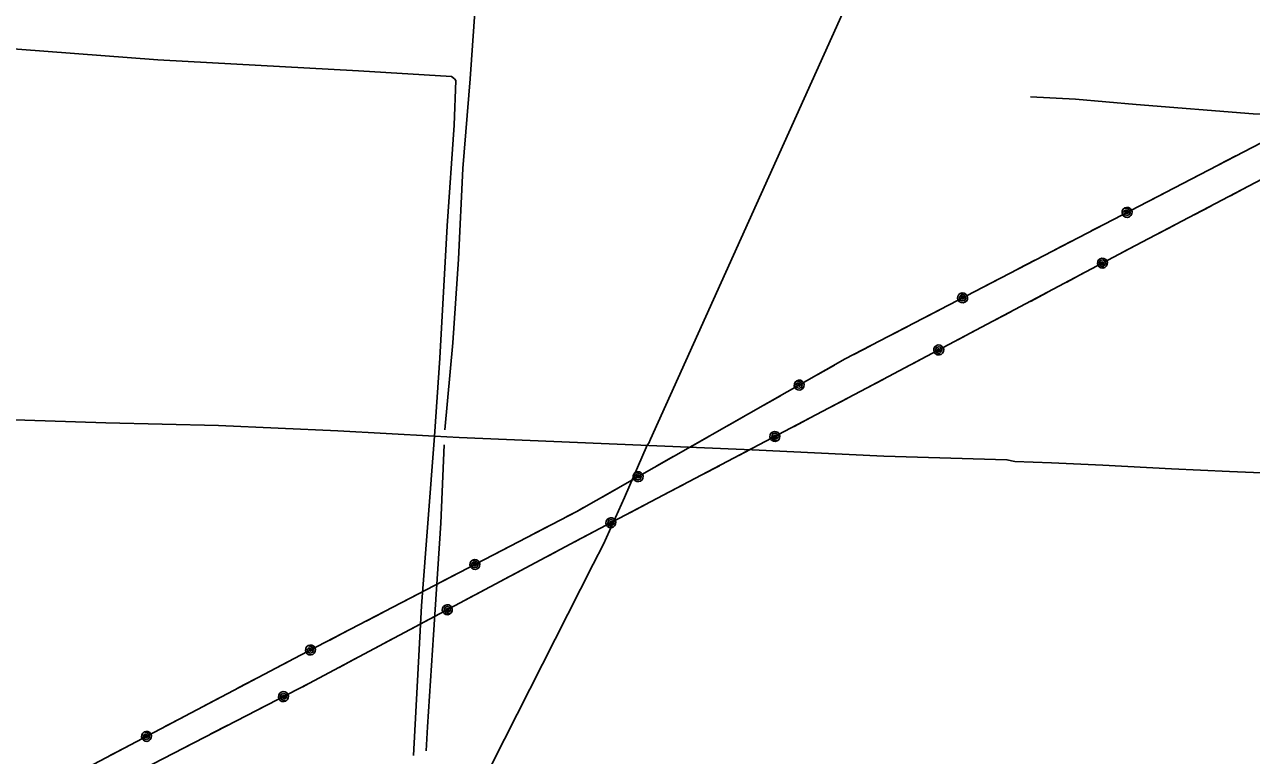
# Model space of a CAD drawing. Extents: x 3281947 to 3319794, y 715894 to 741249.
# Drawn here: x 3314059 to 3316270, y 722262 to 723578 of the extents above; entities that cross this region are included whole.
import ezdxf

# ---------------------------------------------------------------- set-up
doc = ezdxf.new("R2010")
doc.units = 0
for name, color, linetype in [('V-DTCH-CNTR', 7, 'Continuous'), ('V-TOPO-SHOR', 7, 'Continuous'), ('V-UTIL-LINE', 7, 'Continuous')]:
    doc.layers.add(name, color=color, linetype=linetype)

msp = doc.modelspace()

# ---------------------------------------------------------------- linework, layer by layer
at = {"layer": 'V-DTCH-CNTR'}
for points in [[(3314759.5, 722261.2), (3314774.4, 722530.8), (3314797.3, 722836.5), (3314807, 722977), (3314820.6, 723215.5), (3314832.7, 723396.6), (3314836.1, 723477.2), (3314833.5, 723480.4), (3314828.2, 723484.3), (3314660.5, 723494.4), (3314298.9, 723514.5), (3313997.5, 723536.9), (3313744, 723547.1), (3313578.9, 723554.6)], [(3315871.8, 723447.7), (3315953, 723443.3), (3316062.4, 723434.1), (3316273, 723417), (3316419.5, 723410.5), (3316543.4, 723410.8), (3316705.8, 723407), (3316825.6, 723408.7)], [(3315843.4, 722790.7), (3315829.3, 722794), (3315607.8, 722800.8), (3315370, 722811.8), (3315098.2, 722823.2), (3314841.9, 722834.3), (3314797.3, 722836.5), (3314623, 722845.9), (3314408.2, 722855.7), (3314205.1, 722860.4), (3314004, 722867)], [(3315843.4, 722790.7), (3315909.8, 722788.5), (3316002, 722784.5), (3316125.9, 722777.6), (3316230.8, 722772.8), (3316330.9, 722768.5), (3316434.1, 722762.7), (3316575.2, 722756.1), (3316695.6, 722751.7), (3316786.8, 722748.3), (3316790.3, 722748.4), (3316804, 722748.4), (3316849.8, 722748.5), (3316949.2, 722744.1), (3317048.7, 722737.3), (3317187.7, 722729.1), (3317280.2, 722721.3), (3317374.8, 722717.2), (3317471.5, 722714.6), (3317581.6, 722709.7)]]:
    msp.add_lwpolyline(points, dxfattribs=at)
at = {"layer": 'V-TOPO-SHOR'}
for points in [[(3314922.8, 724417.9), (3314913.4, 724286), (3314901.6, 724111.8), (3314888.1, 723882), (3314877, 723694.9), (3314862.1, 723480), (3314848.8, 723318.6), (3314841, 723155.3), (3314830.4, 723004.8), (3314816.4, 722847.7)], [(3314815, 722821.1), (3314808.7, 722680), (3314795.7, 722478.7), (3314785.2, 722313.3), (3314782.4, 722269.7)]]:
    msp.add_lwpolyline(points, dxfattribs=at)
at = {"layer": 'V-UTIL-LINE'}
for points in [[(3314930.7, 721287.8), (3314930.2, 721303.7), (3314917.3, 721605.5), (3314904.3, 721969.2), (3314894.6, 722216.5), (3314894.6, 722220.2), (3314894.6, 722223.8), (3314894.6, 722231.1), (3314894.6, 722234.7), (3314897.8, 722242), (3314900.9, 722245.6), (3315083.3, 722605.8), (3315102.1, 722642.2), (3315139.8, 722725.9), (3315180.7, 722820.5), (3315183.9, 722824.2), (3315187, 722831.4), (3315513.9, 723555.5), (3315853.3, 724308.7)], [(3312325.9, 721286.3), (3312568.6, 721404.8), (3313073.1, 721661.4), (3313565.8, 721918.7), (3314062.8, 722182.3), (3314555.8, 722442), (3315054, 722700.8), (3315538, 722975.8), (3316036.6, 723234.9), (3316539, 723494.9), (3317512.1, 724014.4), (3317580.3, 724047.8)], [(3317580.3, 723978.6), (3317533.6, 723957.1), (3317050.3, 723696.1), (3316565.9, 723444.6), (3316061.4, 723180), (3315565.9, 722917.4), (3315061.3, 722652.1), (3314571.2, 722391.1), (3314064.2, 722130), (3313579.5, 721870.9), (3313085.3, 721607), (3312590.5, 721349.4), (3312466.8, 721286.3)], [(3316212, 723325.7), (3316242.2, 723341.3)], [(3316146.3, 723291.6), (3316176.5, 723307.3)], [(3316262.7, 723285.5), (3316232.6, 723269.7)], [(3316080.6, 723257.6), (3316110.8, 723273.3)], [(3316045.9, 723239.7), (3316043.4, 723241.1), (3316043.7, 723238.7), (3316046.1, 723237.5), (3316048.6, 723239.1), (3316047.2, 723242.2), (3316042.7, 723243.8), (3316040.1, 723240.4), (3316041.1, 723235.6), (3316045.4, 723234), (3316049.7, 723235.2), (3316051.6, 723239.6), (3316049.4, 723244.7), (3316041.8, 723247.7), (3316039.1, 723245.5), (3316037.4, 723242.4), (3316037, 723238.9), (3316037.9, 723235.6), (3316040.1, 723232.8), (3316043.2, 723231.1), (3316046.7, 723230.7), (3316050.1, 723231.7), (3316052.8, 723233.9), (3316054.5, 723237), (3316054.9, 723240.5), (3316053.9, 723243.8), (3316051.7, 723246.6), (3316048.7, 723248.3), (3316045.2, 723248.7), (3316041.8, 723247.7)], [(3316197.1, 723251.1), (3316167, 723235.3)], [(3315981.1, 723206.1), (3316011.3, 723221.7)], [(3316131.6, 723216.8), (3316101.5, 723201)], [(3315915.5, 723171.9), (3315945.7, 723187.6)], [(3316066.1, 723182.4), (3316061.4, 723180), (3316036, 723166.5)], [(3315849.8, 723137.8), (3315880, 723153.5)], [(3316001.6, 723148.2), (3316004.1, 723146.9), (3316003.8, 723149.2), (3316001.3, 723150.4), (3315998.9, 723148.8), (3316000.4, 723145.7), (3316004.8, 723144.2), (3316007.4, 723147.6), (3316006.4, 723152.3), (3316002.1, 723153.9), (3315997.7, 723152.7), (3315995.9, 723148.3), (3315998.2, 723143.3), (3316005.8, 723140.3), (3316008.5, 723142.5), (3316010.2, 723145.6), (3316010.5, 723149.1), (3316009.5, 723152.4), (3316007.3, 723155.2), (3316004.2, 723156.8), (3316000.7, 723157.2), (3315997.3, 723156.2), (3315994.6, 723154), (3315993, 723150.9), (3315992.6, 723147.4), (3315993.6, 723144), (3315995.8, 723141.3), (3315998.9, 723139.6), (3316002.4, 723139.3), (3316005.8, 723140.3)], [(3315967.1, 723130), (3315937.1, 723114.1)], [(3315784.2, 723103.7), (3315814.3, 723119.4)], [(3315749.5, 723085.7), (3315747, 723087.1), (3315747.3, 723084.8), (3315749.8, 723083.5), (3315752.2, 723085.2), (3315750.8, 723088.3), (3315746.3, 723089.8), (3315743.7, 723086.4), (3315744.7, 723081.7), (3315749, 723080.1), (3315753.3, 723081.2), (3315755.2, 723085.7), (3315753, 723090.7), (3315745.4, 723093.7), (3315742.7, 723091.5), (3315741, 723088.4), (3315740.6, 723085), (3315741.6, 723081.6), (3315743.8, 723078.8), (3315746.8, 723077.1), (3315750.3, 723076.8), (3315753.7, 723077.7), (3315756.4, 723079.9), (3315758.1, 723083), (3315758.5, 723086.5), (3315757.5, 723089.9), (3315755.3, 723092.6), (3315752.3, 723094.3), (3315748.8, 723094.7), (3315745.4, 723093.7)], [(3315901.7, 723095.3), (3315871.7, 723079.4)], [(3315684.8, 723052.1), (3315714.9, 723067.7)], [(3315836.3, 723060.7), (3315806.3, 723044.8)], [(3315619.1, 723018), (3315649.3, 723033.6)], [(3315770.9, 723026), (3315740.9, 723010.1)], [(3315553.4, 722983.8), (3315583.6, 722999.5)], [(3315706.4, 722991.9), (3315709, 722990.5), (3315708.7, 722992.8), (3315706.2, 722994), (3315703.8, 722992.4), (3315705.2, 722989.3), (3315709.7, 722987.8), (3315712.3, 722991.2), (3315711.2, 722996), (3315706.9, 722997.5), (3315702.6, 722996.3), (3315700.8, 722991.9), (3315703.1, 722986.9), (3315710.6, 722983.9), (3315713.4, 722986.1), (3315715, 722989.2), (3315715.4, 722992.7), (3315714.4, 722996.1), (3315712.2, 722998.8), (3315709.1, 723000.5), (3315705.6, 723000.8), (3315702.2, 722999.8), (3315699.5, 722997.6), (3315697.8, 722994.5), (3315697.5, 722991), (3315698.5, 722987.6), (3315700.7, 722984.9), (3315703.8, 722983.3), (3315707.3, 722982.9), (3315710.6, 722983.9)], [(3315672, 722973.6), (3315641.9, 722957.7)], [(3315488.8, 722947.9), (3315518.3, 722964.6)], [(3315454.9, 722928.6), (3315452.3, 722929.8), (3315452.7, 722927.5), (3315455.2, 722926.4), (3315457.5, 722928.1), (3315456, 722931.2), (3315451.5, 722932.5), (3315449, 722929.1), (3315450.2, 722924.3), (3315454.6, 722922.9), (3315458.8, 722924.2), (3315460.5, 722928.7), (3315458.1, 722933.7), (3315450.4, 722936.4), (3315447.8, 722934.1), (3315446.2, 722931), (3315445.9, 722927.5), (3315447.1, 722924.1), (3315449.3, 722921.5), (3315452.5, 722919.9), (3315456, 722919.7), (3315459.3, 722920.8), (3315462, 722923.1), (3315463.6, 722926.2), (3315463.8, 722929.7), (3315462.7, 722933), (3315460.4, 722935.7), (3315457.3, 722937.3), (3315453.8, 722937.5), (3315450.4, 722936.4)], [(3315606.6, 722938.9), (3315576.5, 722923)], [(3315391.4, 722892.5), (3315421, 722909.3)], [(3315541.2, 722904.4), (3315511.1, 722888.6)], [(3315327.1, 722856), (3315356.6, 722872.8)], [(3315475.7, 722870), (3315445.6, 722854.1)], [(3315262.7, 722819.4), (3315292.3, 722836.2)], [(3315411, 722836), (3315413.6, 722834.6), (3315413.3, 722837), (3315410.8, 722838.2), (3315408.4, 722836.5), (3315409.8, 722833.4), (3315414.3, 722831.9), (3315416.9, 722835.3), (3315415.8, 722840.1), (3315411.5, 722841.7), (3315407.2, 722840.5), (3315405.4, 722836), (3315407.6, 722831), (3315415.2, 722828), (3315418, 722830.2), (3315419.6, 722833.3), (3315420, 722836.8), (3315419, 722840.2), (3315416.8, 722842.9), (3315413.7, 722844.6), (3315410.2, 722844.9), (3315406.8, 722843.9), (3315404.1, 722841.7), (3315402.4, 722838.7), (3315402.1, 722835.2), (3315403.1, 722831.8), (3315405.3, 722829.1), (3315408.4, 722827.4), (3315411.9, 722827), (3315415.2, 722828)], [(3315376.5, 722817.8), (3315346.4, 722802)], [(3315198.4, 722782.9), (3315227.9, 722799.7)], [(3315164.5, 722763.6), (3315161.9, 722764.9), (3315162.2, 722762.6), (3315164.7, 722761.4), (3315167.1, 722763.2), (3315165.6, 722766.2), (3315161.1, 722767.5), (3315158.6, 722764.1), (3315159.8, 722759.4), (3315164.1, 722757.9), (3315168.4, 722759.2), (3315170.1, 722763.8), (3315167.7, 722768.7), (3315160, 722771.4), (3315157.4, 722769.1), (3315155.8, 722766), (3315155.5, 722762.5), (3315156.6, 722759.2), (3315158.9, 722756.5), (3315162.1, 722754.9), (3315165.6, 722754.7), (3315168.9, 722755.8), (3315171.6, 722758.1), (3315173.1, 722761.2), (3315173.4, 722764.7), (3315172.3, 722768.1), (3315170, 722770.7), (3315166.9, 722772.3), (3315163.4, 722772.6), (3315160, 722771.4)], [(3315311, 722783.4), (3315280.9, 722767.6)], [(3315101, 722727.6), (3315130.6, 722744.4)], [(3315245.5, 722749), (3315215.4, 722733.1)], [(3315036.3, 722691.7), (3315054, 722700.8), (3315066.2, 722707.8)], [(3315180, 722714.5), (3315149.9, 722698.7)], [(3315115.4, 722680.6), (3315117.9, 722679.2), (3315117.6, 722681.5), (3315115.2, 722682.8), (3315112.8, 722681.1), (3315114.2, 722678), (3315118.6, 722676.5), (3315121.2, 722679.9), (3315120.2, 722684.7), (3315115.9, 722686.2), (3315111.6, 722685.1), (3315109.7, 722680.6), (3315112, 722675.6), (3315119.6, 722672.6), (3315122.3, 722674.8), (3315124, 722677.9), (3315124.4, 722681.4), (3315123.4, 722684.8), (3315121.2, 722687.5), (3315118.1, 722689.2), (3315114.6, 722689.5), (3315111.2, 722688.5), (3315108.5, 722686.3), (3315106.8, 722683.2), (3315106.4, 722679.7), (3315107.4, 722676.4), (3315109.6, 722673.7), (3315112.7, 722672), (3315116.2, 722671.6), (3315119.6, 722672.6)], [(3314970.6, 722657.6), (3315000.8, 722673.2)], [(3315080.9, 722662.4), (3315061.3, 722652.1), (3315050.8, 722646.5)], [(3314905, 722623.4), (3314935.1, 722639.1)], [(3314870.4, 722605.5), (3314867.8, 722606.8), (3314868.1, 722604.5), (3314870.6, 722603.3), (3314873, 722604.9), (3314871.6, 722608), (3314867.1, 722609.5), (3314864.5, 722606.1), (3314865.5, 722601.4), (3314869.8, 722599.8), (3314874.1, 722600.9), (3314876, 722605.4), (3314873.8, 722610.4), (3314866.2, 722613.4), (3314863.5, 722611.2), (3314861.8, 722608.2), (3314861.4, 722604.7), (3314862.4, 722601.3), (3314864.6, 722598.6), (3314867.6, 722596.9), (3314871.1, 722596.5), (3314874.5, 722597.5), (3314877.2, 722599.7), (3314878.9, 722602.7), (3314879.3, 722606.2), (3314878.3, 722609.6), (3314876.1, 722612.3), (3314873.1, 722614), (3314869.6, 722614.4), (3314866.2, 722613.4)], [(3315015.5, 722627.7), (3314985.5, 722611.8)], [(3314950.2, 722593), (3314920.2, 722577)], [(3314805.6, 722571.8), (3314835.7, 722587.5)], [(3314739.9, 722537.7), (3314770.1, 722553.4)], [(3314884.9, 722558.2), (3314854.9, 722542.2)], [(3314820.4, 722523.9), (3314823, 722522.5), (3314822.7, 722524.8), (3314820.2, 722526), (3314817.8, 722524.4), (3314819.3, 722521.3), (3314823.7, 722519.8), (3314826.3, 722523.2), (3314825.2, 722528), (3314820.9, 722529.5), (3314816.6, 722528.3), (3314814.8, 722523.9), (3314817.1, 722518.9), (3314824.7, 722515.9), (3314827.4, 722518.1), (3314829.1, 722521.2), (3314829.4, 722524.7), (3314828.4, 722528.1), (3314826.2, 722530.8), (3314823.1, 722532.5), (3314819.6, 722532.8), (3314816.2, 722531.8), (3314813.5, 722529.6), (3314811.8, 722526.5), (3314811.5, 722523), (3314812.5, 722519.6), (3314814.7, 722516.9), (3314817.8, 722515.3), (3314821.3, 722514.9), (3314824.7, 722515.9)], [(3314674.2, 722503.6), (3314704.4, 722519.2)], [(3314786, 722505.5), (3314756, 722489.5)], [(3314608.6, 722469.4), (3314638.7, 722485.1)], [(3314574, 722451.5), (3314571.4, 722452.8), (3314571.7, 722450.5), (3314574.2, 722449.3), (3314576.6, 722450.9), (3314575.2, 722454), (3314570.8, 722455.5), (3314568.1, 722452.1), (3314569.1, 722447.4), (3314573.4, 722445.8), (3314577.8, 722446.9), (3314579.6, 722451.4), (3314577.4, 722456.4), (3314569.8, 722459.5), (3314567.1, 722457.3), (3314565.4, 722454.2), (3314565, 722450.7), (3314566, 722447.3), (3314568.2, 722444.6), (3314571.3, 722442.9), (3314574.7, 722442.5), (3314578.1, 722443.5), (3314580.9, 722445.7), (3314582.5, 722448.8), (3314582.9, 722452.2), (3314582, 722455.6), (3314579.8, 722458.4), (3314576.7, 722460), (3314573.2, 722460.4), (3314569.8, 722459.5)], [(3314720.7, 722470.7), (3314690.7, 722454.8)], [(3314655.4, 722436), (3314625.4, 722420)], [(3314509.3, 722417.5), (3314539.4, 722433.4)], [(3314443.9, 722383.1), (3314473.9, 722398.9)], [(3314590.1, 722401.2), (3314571.2, 722391.1), (3314560, 722385.3)], [(3314525.3, 722367.5), (3314527.9, 722366.1), (3314527.6, 722368.4), (3314525.1, 722369.7), (3314522.7, 722368.1), (3314524.1, 722365), (3314528.5, 722363.4), (3314531.2, 722366.8), (3314530.2, 722371.5), (3314525.9, 722373.2), (3314521.5, 722372), (3314519.6, 722367.6), (3314521.9, 722362.6), (3314529.4, 722359.5), (3314532.2, 722361.7), (3314533.9, 722364.7), (3314534.3, 722368.2), (3314533.3, 722371.6), (3314531.1, 722374.4), (3314528.1, 722376.1), (3314524.6, 722376.5), (3314521.2, 722375.5), (3314518.4, 722373.3), (3314516.7, 722370.2), (3314516.3, 722366.7), (3314517.3, 722363.4), (3314519.5, 722360.6), (3314522.6, 722358.9), (3314526.1, 722358.5), (3314529.4, 722359.5)], [(3314378.4, 722348.6), (3314408.5, 722364.4)], [(3314490.6, 722349.6), (3314460.4, 722334.1)], [(3314312.9, 722314.1), (3314343, 722329.9)], [(3314278.4, 722295.9), (3314275.9, 722297.2), (3314276.2, 722294.9), (3314278.6, 722293.7), (3314281.1, 722295.3), (3314279.6, 722298.4), (3314275.2, 722299.9), (3314272.6, 722296.5), (3314273.6, 722291.8), (3314277.9, 722290.2), (3314282.2, 722291.4), (3314284.1, 722295.8), (3314281.8, 722300.9), (3314274.2, 722303.9), (3314271.5, 722301.6), (3314269.8, 722298.6), (3314269.5, 722295.1), (3314270.5, 722291.7), (3314272.7, 722289), (3314275.8, 722287.3), (3314279.2, 722286.9), (3314282.6, 722287.9), (3314285.3, 722290.1), (3314287, 722293.2), (3314287.4, 722296.7), (3314286.4, 722300.1), (3314284.2, 722302.8), (3314281.1, 722304.5), (3314277.6, 722304.9), (3314274.2, 722303.9)], [(3314424.9, 722315.8), (3314394.6, 722300.2)], [(3314359.1, 722281.9), (3314328.8, 722266.3)], [(3314213.8, 722261.9), (3314243.9, 722277.7)]]:
    msp.add_lwpolyline(points, dxfattribs=at)

doc.saveas('drawing.dxf')
